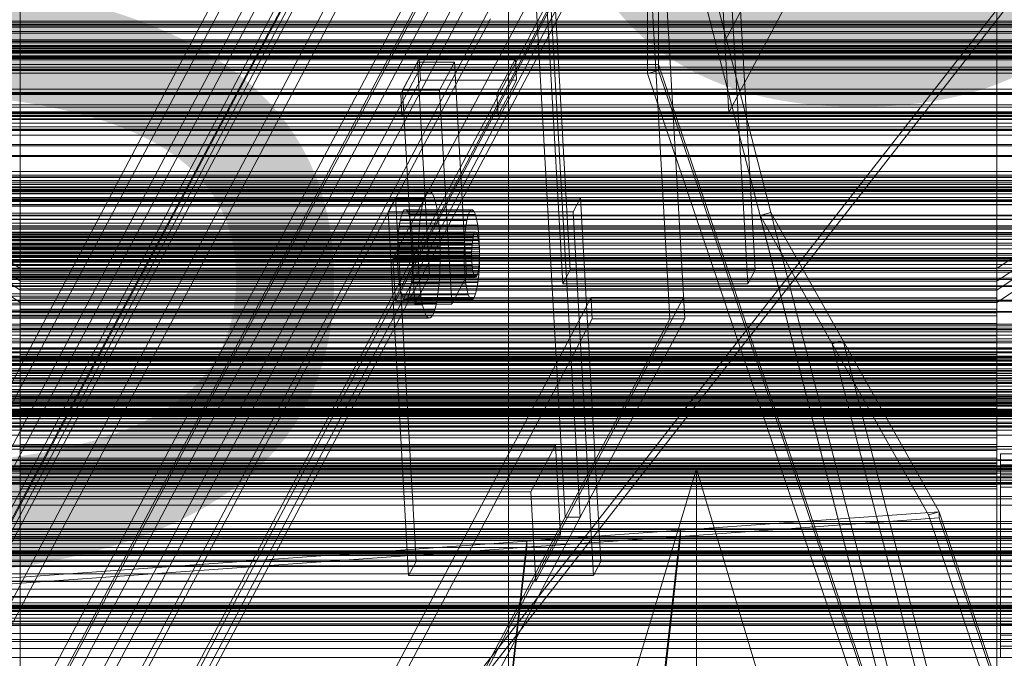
# Model space of a CAD drawing. Header units: millimetres. Extents: x -4395 to 65662, y -65530 to 6847.
# Tile 353 of 656: x -130 to 132, y -33750 to -33580. Entities that reach past the tile are written whole.
import ezdxf

# ---------------------------------------------------------------- set-up
doc = ezdxf.new("R2010")
doc.units = ezdxf.units.MM
for name, color, linetype, lineweight in [('COTAS_O', 1, 'Continuous', 0), ('COTAS_P', 1, 'Continuous', 0), ('frontal_briquetadora', 7, 'Continuous', 0), ('frontal_C01', 7, 'Continuous', 0), ('frontal_C01-mix', 7, 'Continuous', 0), ('frontal_C02', 7, 'Continuous', 0), ('frontal_C03', 7, 'Continuous', 0), ('frontal_C07', 7, 'Continuous', 0), ('frontal_fines-r33-C07-C02', 7, 'Continuous', 0), ('frontal_mezcladora', 7, 'Continuous', 0), ('frontal_secador', 7, 'Continuous', 0), ('frontal_tolva', 7, 'Continuous', 0)]:
    doc.layers.add(name, color=color, linetype=linetype, lineweight=lineweight)
doc.dimstyles.new('R19_100', dxfattribs={"dimtxt": 250, "dimasz": 150, "dimexe": 150, "dimexo": 80, "dimgap": 100, "dimtad": 1, "dimtih": 1, "dimtoh": 1, "dimdsep": 46, "dimcen": 0.09, "dimadec": 0, "dimazin": 0, "dimtfac": 1, "dimtdec": 4, "dimtofl": 0, "dimtmove": 0, "dimatfit": 3, "dimfxl": 1, "dimtolj": 1, "dimtzin": 0, "dimarcsym": 0})

# ---------------------------------------------------------------- blocks, each defined once
blk = doc.blocks.new('DIM_R33_43')
at = {"layer": 'COTAS_O'}
for p, q in [((-1725, -33700), (-1575, -33655)), ((1725, -33700), (1575, -33655)), ((-1725, -34400), (-1725, -33700)), ((-1725, -33700), (1725, -33700)), ((-1725, -33700), (-1575, -33745)), ((1725, -33700), (1575, -33745)), ((1725, -34400), (1725, -33700))]:
    blk.add_line(p, q, dxfattribs=at)
blk.add_text('3450 O', height=250, dxfattribs=at).set_placement((0, -33600))
blk = doc.blocks.new('DIM_R33_44')
at = {"layer": 'COTAS_P'}
for p, q in [((-150, -32200), (550, -32200)), ((550, -32200), (505, -32350)), ((550, -34800), (550, -32200)), ((550, -32200), (595, -32350)), ((550, -34800), (505, -34650)), ((550, -34800), (595, -34650)), ((-150, -34800), (550, -34800))]:
    blk.add_line(p, q, dxfattribs=at)
blk.add_text('2600 P', height=250, rotation=90, dxfattribs=at).set_placement((450, -33500))
blk = doc.blocks.new('DIM_R33_46')
at = {"layer": 'COTAS_O'}
for p, q in [((-650, -33700), (50, -33700)), ((50, -33700), (5, -33850)), ((50, -34900), (50, -33700)), ((50, -33700), (95, -33850)), ((50, -34900), (5, -34750)), ((50, -34900), (95, -34750)), ((-650, -34900), (50, -34900))]:
    blk.add_line(p, q, dxfattribs=at)
blk.add_text('1200 O', height=250, rotation=90, dxfattribs=at).set_placement((-50, -34300))

msp = doc.modelspace()

# ---------------------------------------------------------------- linework, layer by layer
at = {"layer": 'frontal_briquetadora'}
for p, q in [((-171, -33670), (211, -33670)), ((-170, -33670), (210, -33670)), ((-167, -33670), (207, -33670)), ((-171, -33678), (211, -33678))]:
    msp.add_line(p, q, dxfattribs=at)
at = {"layer": 'frontal_C01'}
for p, q in [((-130, -33646.598), (-130, -33478.228)), ((0, -33646.598), (0, -33478.228)), ((130, -33646.598), (130, -33478.228)), ((-130, -33483.987), (-130, -33652.357)), ((0, -33483.987), (0, -33652.357)), ((130, -33483.987), (130, -33652.357)), ((-440, -33581.131), (440, -33581.131)), ((-440, -33581.569), (440, -33581.569)), ((425, -33582.293), (-425, -33582.293)), ((-311.15, -33580.732), (311.15, -33580.732)), ((-311.15, -33581.968), (311.15, -33581.968)), ((-130, -33646.598), (-228.298, -33580.534)), ((228.298, -33580.534), (130, -33646.598)), ((-440, -33583.467), (440, -33583.467)), ((-440, -33583.89), (440, -33583.89)), ((-440, -33585.659), (440, -33585.659)), ((-440, -33586.038), (440, -33586.038)), ((-440, -33587.557), (440, -33587.557)), ((-440, -33587.867), (440, -33587.867)), ((-311.15, -33587.325), (311.15, -33587.325)), ((-228.298, -33586.293), (-130, -33652.357)), ((130, -33652.357), (228.298, -33586.293)), ((450, -33588.8), (-450, -33588.8)), ((-440, -33589.032), (440, -33589.032)), ((-440, -33589.251), (440, -33589.251)), ((-440, -33589.984), (440, -33589.984)), ((-440, -33590.097), (440, -33590.097)), ((-440, -33590.347), (440, -33590.347)), ((-311.15, -33588.519), (311.15, -33588.519)), ((-311.15, -33593.511), (311.15, -33593.511)), ((-425, -33593.805), (425, -33593.805)), ((-311.15, -33594.582), (311.15, -33594.582)), ((-311.15, -33598.868), (311.15, -33598.868)), ((-311.15, -33599.742), (311.15, -33599.742)), ((-311.15, -33603.031), (311.15, -33603.031)), ((-311.15, -33603.65), (311.15, -33603.65)), ((-311.15, -33605.717), (311.15, -33605.717)), ((-311.15, -33606.037), (311.15, -33606.037)), ((-311.15, -33606.742), (311.15, -33606.742)), ((450, -33611.087), (-450, -33611.087)), ((-450, -33622.377), (450, -33622.377)), ((-130, -33921.603), (-130, -33646.598)), ((0, -33646.598), (-130, -33646.598)), ((0, -33921.603), (0, -33646.598)), ((130, -33646.598), (0, -33646.598)), ((130, -33921.603), (130, -33646.598)), ((-130, -33652.357), (-130, -33651.332)), ((-130, -33651.332), (-130, -33652.037)), ((-130, -33651.332), (130, -33651.332)), ((-130, -33652.037), (-130, -33654.424)), ((-130, -33652.037), (130, -33652.037)), ((-130, -33652.357), (-130, -33927.361)), ((-130, -33652.357), (0, -33652.357)), ((-130, -33655.043), (-130, -33652.357)), ((-130, -33652.357), (130, -33652.357)), ((0, -33652.357), (0, -33927.361)), ((0, -33652.357), (130, -33652.357)), ((130, -33652.037), (130, -33651.332)), ((130, -33651.332), (130, -33652.357)), ((130, -33654.424), (130, -33652.037)), ((130, -33652.357), (130, -33927.361)), ((130, -33652.357), (130, -33655.043)), ((-130, -33654.424), (-130, -33658.332)), ((-130, -33654.424), (130, -33654.424)), ((-130, -33659.206), (-130, -33655.043)), ((-130, -33655.043), (130, -33655.043)), ((130, -33658.332), (130, -33654.424)), ((130, -33655.043), (130, -33659.206)), ((-130, -33658.332), (-130, -33663.492)), ((-130, -33658.332), (130, -33658.332)), ((130, -33663.492), (130, -33658.332)), ((-130, -33664.563), (-130, -33659.206)), ((-130, -33659.206), (130, -33659.206)), ((130, -33659.206), (130, -33664.563)), ((-130, -33663.492), (-130, -33669.555)), ((-130, -33663.492), (130, -33663.492)), ((130, -33669.555), (130, -33663.492)), ((-130, -33670.749), (-130, -33664.563)), ((-130, -33664.563), (130, -33664.563)), ((130, -33664.563), (130, -33670.749)), ((-148, -33667.727), (148, -33667.727)), ((-148, -33667.977), (148, -33667.977)), ((-148, -33668.09), (148, -33668.09)), ((-148, -33668.823), (148, -33668.823)), ((-148, -33669.042), (148, -33669.042)), ((-130, -33669.555), (-130, -33676.106)), ((130, -33669.555), (-130, -33669.555)), ((130, -33676.106), (130, -33669.555)), ((-148, -33670.207), (148, -33670.207)), ((-148, -33670.517), (148, -33670.517)), ((-148, -33672.036), (148, -33672.036)), ((-130, -33677.342), (-130, -33670.749)), ((-130, -33670.749), (130, -33670.749)), ((130, -33670.749), (130, -33677.342)), ((-148, -33672.415), (148, -33672.415)), ((148, -33674.184), (-148, -33674.184)), ((-148, -33674.607), (148, -33674.607)), ((-148, -33676.505), (148, -33676.505)), ((-148, -33676.943), (148, -33676.943)), ((-130, -33676.106), (-130, -33682.699)), ((-130, -33676.106), (130, -33676.106)), ((-130, -33683.893), (-130, -33677.342)), ((-130, -33677.342), (130, -33677.342)), ((130, -33682.699), (130, -33676.106)), ((130, -33677.342), (130, -33683.893)), ((-148, -33678.841), (148, -33678.841)), ((-148, -33679.264), (148, -33679.264)), ((-148, -33681.033), (148, -33681.033)), ((-148, -33681.412), (148, -33681.412)), ((-130, -33682.699), (-130, -33688.885)), ((-130, -33682.699), (130, -33682.699)), ((130, -33688.885), (130, -33682.699)), ((-148, -33682.931), (148, -33682.931)), ((-148, -33683.241), (148, -33683.241)), ((-148, -33684.406), (148, -33684.406)), ((-148, -33684.626), (148, -33684.626)), ((-130, -33689.956), (-130, -33683.893)), ((-130, -33683.893), (130, -33683.893)), ((130, -33683.893), (130, -33689.956)), ((-148, -33685.358), (148, -33685.358)), ((-148, -33685.472), (148, -33685.472)), ((-148, -33685.721), (148, -33685.721)), ((-130, -33688.885), (-130, -33694.242)), ((-130, -33688.885), (130, -33688.885)), ((-130, -33695.116), (-130, -33689.956)), ((-130, -33689.956), (130, -33689.956)), ((130, -33694.242), (130, -33688.885)), ((130, -33689.956), (130, -33695.116)), ((-130, -33694.242), (-130, -33698.405)), ((-130, -33694.242), (130, -33694.242)), ((-130, -33699.024), (-130, -33695.116)), ((-130, -33695.116), (130, -33695.116)), ((130, -33698.405), (130, -33694.242)), ((130, -33695.116), (130, -33699.024)), ((-130, -33698.405), (-130, -33701.091)), ((-130, -33698.405), (130, -33698.405)), ((130, -33701.091), (130, -33698.405)), ((131, -33701.611), (131, -33695.966)), ((131, -33695.966), (149, -33695.966)), ((131, -33741.631), (131, -33695.966)), ((-130, -33701.411), (-130, -33699.024)), ((-130, -33699.024), (130, -33699.024)), ((130, -33699.024), (130, -33701.411)), ((-130, -33701.091), (-130, -33702.117)), ((-130, -33701.091), (130, -33701.091)), ((-130, -33702.117), (-130, -33701.411)), ((-130, -33701.411), (130, -33701.411)), ((-130, -33702.117), (130, -33702.117)), ((130, -33702.117), (130, -33701.091)), ((130, -33701.411), (130, -33702.117)), ((149, -33701.611), (131, -33701.611)), ((131, -33747.276), (131, -33701.611)), ((-1100, -33736.606), (1100, -33736.606)), ((-425, -33736.325), (425, -33736.325)), ((1100, -33740.606), (-1100, -33740.606)), ((149, -33741.631), (131, -33741.631)), ((131, -33741.631), (131, -33747.276)), ((425, -33747.837), (-425, -33747.837)), ((131, -33747.276), (149, -33747.276))]:
    msp.add_line(p, q, dxfattribs=at)
at = {"layer": 'frontal_C01-mix'}
msp.add_line((150, -33700), (-150, -33700), dxfattribs=at)
at = {"layer": 'frontal_C02'}
for p, q in [((-130, -33649.948), (-130, -33359.453)), ((0, -33649.948), (0, -33359.453)), ((130, -33649.948), (130, -33359.453)), ((-130, -33365.184), (-130, -33655.678)), ((0, -33365.184), (0, -33655.678)), ((130, -33365.184), (130, -33655.678)), ((-130, -33649.948), (-228.298, -33584.212)), ((228.298, -33584.212), (130, -33649.948)), ((-228.298, -33589.943), (-130, -33655.678)), ((130, -33655.678), (228.298, -33589.943)), ((-130, -33940.443), (-130, -33649.948)), ((0, -33649.948), (-130, -33649.948)), ((0, -33940.443), (0, -33649.948)), ((130, -33649.948), (0, -33649.948)), ((130, -33940.443), (130, -33649.948)), ((-130, -33655.678), (-130, -33654.545)), ((-130, -33654.545), (-130, -33655.141)), ((-130, -33654.545), (130, -33654.545)), ((-130, -33655.141), (-130, -33657.427)), ((-130, -33655.141), (130, -33655.141)), ((-130, -33655.678), (-130, -33946.173)), ((-130, -33655.678), (0, -33655.678)), ((-130, -33658.464), (-130, -33655.678)), ((-130, -33655.678), (130, -33655.678)), ((0, -33655.678), (0, -33946.173)), ((0, -33655.678), (130, -33655.678)), ((130, -33655.141), (130, -33654.545)), ((130, -33654.545), (130, -33655.678)), ((130, -33657.427), (130, -33655.141)), ((130, -33655.678), (130, -33946.173)), ((130, -33655.678), (130, -33658.464)), ((-130, -33657.427), (-130, -33661.245)), ((-130, -33657.427), (130, -33657.427)), ((-130, -33662.712), (-130, -33658.464)), ((-130, -33658.464), (130, -33658.464)), ((130, -33661.245), (130, -33657.427)), ((130, -33658.464), (130, -33662.712)), ((-130, -33661.245), (-130, -33666.336)), ((-130, -33661.245), (130, -33661.245)), ((130, -33666.336), (130, -33661.245)), ((-130, -33668.133), (-130, -33662.712)), ((-130, -33662.712), (130, -33662.712)), ((130, -33662.712), (130, -33668.133)), ((-130, -33666.336), (-130, -33672.353)), ((-130, -33666.336), (130, -33666.336)), ((130, -33672.353), (130, -33666.336)), ((-130, -33674.357), (-130, -33668.133)), ((-130, -33668.133), (130, -33668.133)), ((130, -33668.133), (130, -33674.357)), ((-148, -33670.931), (148, -33670.931)), ((-148, -33671.143), (148, -33671.143)), ((-148, -33671.333), (148, -33671.333)), ((-148, -33671.952), (148, -33671.952)), ((-148, -33672.32), (148, -33672.32)), ((-148, -33673.305), (148, -33673.305)), ((-148, -33673.825), (148, -33673.825)), ((-130, -33672.353), (-130, -33678.887)), ((130, -33672.353), (-130, -33672.353)), ((-130, -33680.961), (-130, -33674.357)), ((-130, -33674.357), (130, -33674.357)), ((130, -33678.887), (130, -33672.353)), ((130, -33674.357), (130, -33680.961)), ((-148, -33675.109), (148, -33675.109)), ((-148, -33675.746), (148, -33675.746)), ((148, -33677.241), (-148, -33677.241)), ((-148, -33677.952), (148, -33677.952)), ((-148, -33679.556), (148, -33679.556)), ((-130, -33678.887), (-130, -33685.49)), ((-130, -33678.887), (130, -33678.887)), ((130, -33685.49), (130, -33678.887)), ((-148, -33680.292), (148, -33680.292)), ((-148, -33681.896), (148, -33681.896)), ((-148, -33682.606), (148, -33682.606)), ((-130, -33687.494), (-130, -33680.961)), ((-130, -33680.961), (130, -33680.961)), ((130, -33680.961), (130, -33687.494)), ((-148, -33684.102), (148, -33684.102)), ((-148, -33684.739), (148, -33684.739)), ((-148, -33686.023), (148, -33686.023)), ((-148, -33686.543), (148, -33686.543)), ((-148, -33687.528), (148, -33687.528)), ((-148, -33687.895), (148, -33687.895)), ((-130, -33685.49), (-130, -33691.715)), ((-130, -33685.49), (130, -33685.49)), ((-130, -33693.512), (-130, -33687.494)), ((-130, -33687.494), (130, -33687.494)), ((130, -33691.715), (130, -33685.49)), ((130, -33687.494), (130, -33693.512)), ((-148, -33688.515), (148, -33688.515)), ((-148, -33688.705), (148, -33688.705)), ((-148, -33688.916), (148, -33688.916)), ((-130, -33691.715), (-130, -33697.136)), ((-130, -33691.715), (130, -33691.715)), ((130, -33697.136), (130, -33691.715)), ((-130, -33698.603), (-130, -33693.512)), ((-130, -33693.512), (130, -33693.512)), ((130, -33693.512), (130, -33698.603)), ((-130, -33697.136), (-130, -33701.384)), ((-130, -33697.136), (130, -33697.136)), ((130, -33701.384), (130, -33697.136)), ((-130, -33702.421), (-130, -33698.603)), ((-130, -33698.603), (130, -33698.603)), ((130, -33698.603), (130, -33702.421)), ((131, -33704.859), (131, -33698.898)), ((131, -33698.898), (149, -33698.898)), ((131, -33744.335), (131, -33698.898)), ((-130, -33701.384), (-130, -33704.17)), ((-130, -33701.384), (130, -33701.384)), ((-130, -33704.706), (-130, -33702.421)), ((-130, -33702.421), (130, -33702.421)), ((130, -33704.17), (130, -33701.384)), ((130, -33702.421), (130, -33704.706)), ((-130, -33704.17), (-130, -33705.303)), ((-130, -33704.17), (130, -33704.17)), ((-130, -33705.303), (-130, -33704.706)), ((-130, -33704.706), (130, -33704.706)), ((-130, -33705.303), (130, -33705.303)), ((130, -33705.303), (130, -33704.17)), ((130, -33704.706), (130, -33705.303)), ((149, -33704.859), (131, -33704.859)), ((131, -33750.296), (131, -33704.859)), ((-425, -33738.79), (425, -33738.79)), ((149, -33744.335), (131, -33744.335)), ((131, -33744.335), (131, -33750.296)), ((425, -33750.245), (-425, -33750.245)), ((131, -33750.296), (149, -33750.296))]:
    msp.add_line(p, q, dxfattribs=at)
at = {"layer": 'frontal_C03'}
for p, q in [((1270, -33586.124), (-1230, -33586.124)), ((1270, -33586.51), (-1230, -33586.51)), ((1270, -33587.176), (-1230, -33587.176)), ((-1230, -33588.108), (1270, -33588.108)), ((1270, -33589.05), (-1230, -33589.05)), ((1270, -33589.982), (-1230, -33589.982)), ((1270, -33590.648), (-1230, -33590.648)), ((1270, -33591.034), (-1230, -33591.034)), ((1270, -33600.124), (-1230, -33600.124)), ((1270, -33600.209), (-1230, -33600.209)), ((1270, -33604.824), (-1230, -33604.824)), ((1270, -33604.965), (-1230, -33604.965)), ((1270, -33605.066), (-1230, -33605.066)), ((1270, -33605.351), (-1230, -33605.351)), ((1270, -33606.008), (-1230, -33606.008)), ((1270, -33606.017), (-1230, -33606.017)), ((1270, -33606.074), (-1230, -33606.074)), ((-1230, -33606.949), (1270, -33606.949)), ((1270, -33607.891), (-1230, -33607.891)), ((1270, -33608.823), (-1230, -33608.823)), ((1270, -33609.489), (-1230, -33609.489)), ((1270, -33609.679), (-1230, -33609.679)), ((1270, -33609.869), (-1230, -33609.869)), ((1270, -33609.875), (-1230, -33609.875)), ((1270, -33613.592), (-1230, -33613.592)), ((1270, -33613.954), (-1230, -33613.954)), ((1270, -33616.53), (-1230, -33616.53)), ((1270, -33616.813), (-1230, -33616.813)), ((1516, -33620.739), (-1476, -33620.739)), ((1516, -33620.766), (-1476, -33620.766)), ((1516, -33621.73), (-1476, -33621.73)), ((1516, -33621.757), (-1476, -33621.757)), ((1516, -33622.208), (-1476, -33622.208)), ((1516, -33622.284), (-1476, -33622.284)), ((1516, -33623.199), (-1476, -33623.199)), ((1516, -33623.274), (-1476, -33623.274)), ((1516, -33624.948), (-1476, -33624.948)), ((1270, -33623.806), (-1230, -33623.806)), ((1270, -33624.192), (-1230, -33624.192)), ((1270, -33624.858), (-1230, -33624.858)), ((1516, -33625.061), (-1476, -33625.061)), ((1516, -33625.939), (-1476, -33625.939)), ((1516, -33626.052), (-1476, -33626.052)), ((1270, -33625.095), (-1230, -33625.095)), ((-1230, -33625.522), (1270, -33625.522)), ((-1230, -33625.79), (1270, -33625.79)), ((-1230, -33625.85), (1270, -33625.85)), ((1270, -33626.732), (-1230, -33626.732)), ((1516, -33628.543), (-1476, -33628.543)), ((-1476, -33628.676), (1516, -33628.676)), ((1516, -33629.533), (-1476, -33629.533)), ((-1476, -33629.667), (1516, -33629.667)), ((1270, -33627.664), (-1230, -33627.664)), ((1270, -33628.33), (-1230, -33628.33)), ((1270, -33628.716), (-1230, -33628.716)), ((1516, -33632.444), (-1476, -33632.444)), ((1516, -33632.578), (-1476, -33632.578)), ((1516, -33633.435), (-1476, -33633.435)), ((1516, -33633.569), (-1476, -33633.569)), ((1270, -33635.27), (-1230, -33635.27)), ((1516, -33636.059), (-1476, -33636.059)), ((1516, -33636.172), (-1476, -33636.172)), ((1516, -33637.05), (-1476, -33637.05)), ((1516, -33637.163), (-1476, -33637.163)), ((1270, -33635.604), (-1230, -33635.604)), ((1270, -33637.58), (-1230, -33637.58)), ((1270, -33638.007), (-1230, -33638.007)), ((1516, -33638.837), (-1476, -33638.837)), ((1516, -33638.913), (-1476, -33638.913)), ((1516, -33639.828), (-1476, -33639.828)), ((1516, -33639.903), (-1476, -33639.903)), ((1516, -33640.355), (-1476, -33640.355)), ((1516, -33640.381), (-1476, -33640.381)), ((1516, -33641.345), (-1476, -33641.345)), ((1516, -33641.372), (-1476, -33641.372)), ((1270, -33642.647), (-1230, -33642.647)), ((1270, -33643.033), (-1230, -33643.033)), ((1270, -33643.699), (-1230, -33643.699)), ((1270, -33644.308), (-1230, -33644.308)), ((1270, -33644.591), (-1230, -33644.591)), ((-1230, -33644.631), (1270, -33644.631)), ((1270, -33645.573), (-1230, -33645.573)), ((1270, -33646.505), (-1230, -33646.505)), ((1270, -33647.171), (-1230, -33647.171)), ((1270, -33647.557), (-1230, -33647.557)), ((1270, -33649.148), (-1230, -33649.148)), ((1270, -33649.51), (-1230, -33649.51)), ((1270, -33651.252), (-1230, -33651.252)), ((1270, -33651.441), (-1230, -33651.441)), ((1270, -33655.046), (-1230, -33655.046)), ((1270, -33655.113), (-1230, -33655.113)), ((1270, -33658.036), (-1230, -33658.036)), ((1270, -33658.278), (-1230, -33658.278)), ((1270, -33661.488), (-1230, -33661.488)), ((1270, -33661.874), (-1230, -33661.874)), ((1270, -33662.54), (-1230, -33662.54)), ((1270, -33662.893), (-1230, -33662.893)), ((1270, -33662.978), (-1230, -33662.978)), ((-1230, -33663.472), (1270, -33663.472)), ((1270, -33664.414), (-1230, -33664.414)), ((1270, -33665.346), (-1230, -33665.346)), ((1270, -33666.012), (-1230, -33666.012)), ((1270, -33666.398), (-1230, -33666.398)), ((1270, -33680.329), (-1230, -33680.329)), ((1270, -33680.715), (-1230, -33680.715)), ((1270, -33681.381), (-1230, -33681.381)), ((-1230, -33682.313), (1270, -33682.313)), ((1270, -33683.255), (-1230, -33683.255)), ((1270, -33684.187), (-1230, -33684.187)), ((1270, -33684.853), (-1230, -33684.853)), ((1270, -33685.239), (-1230, -33685.239)), ((1270, -33699.17), (-1230, -33699.17)), ((1270, -33699.556), (-1230, -33699.556)), ((1270, -33700.222), (-1230, -33700.222)), ((-1230, -33701.154), (1270, -33701.154)), ((1270, -33702.096), (-1230, -33702.096)), ((1270, -33703.028), (-1230, -33703.028)), ((1270, -33703.694), (-1230, -33703.694)), ((1270, -33704.08), (-1230, -33704.08)), ((1270, -33718.011), (-1230, -33718.011)), ((1270, -33718.397), (-1230, -33718.397)), ((1270, -33719.063), (-1230, -33719.063)), ((-1230, -33719.995), (1270, -33719.995)), ((1270, -33720.937), (-1230, -33720.937)), ((1270, -33721.869), (-1230, -33721.869)), ((1270, -33722.535), (-1230, -33722.535)), ((1270, -33722.921), (-1230, -33722.921)), ((1270, -33736.852), (-1230, -33736.852)), ((1270, -33737.238), (-1230, -33737.238)), ((1270, -33737.904), (-1230, -33737.904)), ((-1230, -33738.836), (1270, -33738.836)), ((1270, -33739.778), (-1230, -33739.778)), ((1270, -33740.71), (-1230, -33740.71)), ((1270, -33741.376), (-1230, -33741.376)), ((1270, -33741.762), (-1230, -33741.762))]:
    msp.add_line(p, q, dxfattribs=at)
at = {"layer": 'frontal_C07'}
for p, q in [((-20.232, -33464.746), (-1150.538, -35606.704)), ((-1147.583, -35606.704), (-17.277, -33464.746)), ((-1160.475, -35658.628), (-10.475, -33479.35)), ((-10.314, -33482.201), (-1160.314, -35661.48)), ((57.617, -33586.053), (51.71, -33481.508)), ((-1148.658, -35639.968), (-18.353, -33498.011)), ((-15.398, -33498.011), (-1145.703, -35639.968)), ((-1148.826, -35639.709), (-21.803, -33503.972)), ((-21.641, -33506.823), (-1148.665, -35642.56)), ((-38.385, -33516.153), (-1155.561, -35633.23)), ((-1113.207, -35633.23), (3.969, -33516.153)), ((-16.715, -33516.153), (-149.179, -33767.177)), ((3.969, -33516.153), (-128.495, -33767.177)), ((-124.555, -33767.177), (7.909, -33516.153)), ((15.086, -33712.888), (3.969, -33516.153)), ((19.026, -33712.888), (7.909, -33516.153)), ((14.461, -33521.257), (-1158.516, -35744.076)), ((-1155.239, -35638.932), (-38.062, -33521.856)), ((-1133.891, -35744.076), (39.085, -33521.257)), ((4.292, -33521.856), (-1112.885, -35638.932)), ((-148.857, -33772.879), (-16.393, -33521.856)), ((8.231, -33521.856), (-124.233, -33772.879)), ((-1158.193, -35749.779), (14.783, -33526.959)), ((39.408, -33526.959), (-1133.569, -35749.779)), ((31.593, -33525.754), (-30.772, -33643.937)), ((35.629, -33529.81), (-1137.348, -35752.63)), ((-1133.408, -35752.63), (39.569, -33529.81)), ((42.987, -33660.016), (35.629, -33529.81)), ((46.927, -33660.016), (39.569, -33529.81)), ((-30.127, -33655.342), (32.238, -33537.158)), ((78.953, -33545.622), (57.617, -33586.053)), ((16.39, -33646.954), (10.912, -33550.012)), ((65.639, -33646.954), (60.161, -33550.012)), ((14.421, -33650.686), (8.943, -33553.744)), ((58.192, -33553.744), (63.67, -33650.686)), ((58.692, -33605.061), (80.027, -33564.63)), ((-1154.944, -35756.52), (-4.944, -33577.242)), ((-4.783, -33580.093), (-1154.783, -35759.372)), ((57.617, -33586.053), (175.815, -33586.053)), ((58.692, -33605.061), (57.617, -33586.053)), ((-23.786, -33590.716), (-28.71, -33600.046)), ((1.823, -33590.716), (-23.786, -33590.716)), ((-23.464, -33596.418), (-23.786, -33590.716)), ((-3.1, -33600.046), (1.823, -33590.716)), ((2.146, -33596.418), (1.823, -33590.716)), ((-24.278, -33591.649), (-28.217, -33599.113)), ((-14.429, -33591.649), (-24.278, -33591.649)), ((-21.056, -33648.673), (-24.278, -33591.649)), ((-18.367, -33599.113), (-14.429, -33591.649)), ((-11.206, -33648.673), (-14.429, -33591.649)), ((-28.387, -33605.749), (-23.464, -33596.418)), ((-23.464, -33596.418), (2.146, -33596.418)), ((2.146, -33596.418), (-2.778, -33605.749)), ((-28.71, -33600.046), (-3.1, -33600.046)), ((-28.387, -33605.749), (-28.71, -33600.046)), ((-28.217, -33599.113), (-18.367, -33599.113)), ((-24.995, -33656.138), (-28.217, -33599.113)), ((-18.367, -33599.113), (-15.145, -33656.138)), ((-3.1, -33600.046), (-2.778, -33605.749)), ((-2.778, -33605.749), (-28.387, -33605.749)), ((176.889, -33605.061), (58.692, -33605.061)), ((-22.013, -33626.745), (-381.53, -33626.745)), ((-21.451, -33626.024), (-380.968, -33626.024)), ((-20.876, -33625.951), (-380.393, -33625.951)), ((-20.309, -33626.53), (-379.826, -33626.53)), ((-22.54, -33628.086), (-22.013, -33626.745)), ((-22.013, -33626.745), (-21.451, -33626.024)), ((-21.451, -33626.024), (-20.876, -33625.951)), ((-20.876, -33625.951), (-20.309, -33626.53)), ((-20.309, -33626.53), (-19.773, -33627.738)), ((-23.011, -33629.998), (-382.528, -33629.998)), ((-22.54, -33628.086), (-382.057, -33628.086)), ((-19.773, -33627.738), (-379.29, -33627.738)), ((-19.287, -33629.529), (-378.804, -33629.529)), ((-30.117, -33627.764), (-32.087, -33631.497)), ((19.132, -33627.764), (-30.117, -33627.764)), ((-24.639, -33724.706), (-30.117, -33627.764)), ((-23.409, -33632.405), (-23.011, -33629.998)), ((-23.011, -33629.998), (-22.54, -33628.086)), ((-19.773, -33627.738), (-19.287, -33629.529)), ((-19.287, -33629.529), (-18.872, -33631.834)), ((17.162, -33631.497), (19.132, -33627.764)), ((24.61, -33724.706), (19.132, -33627.764)), ((-23.409, -33632.405), (-382.926, -33632.405)), ((-18.872, -33631.834), (-378.389, -33631.834)), ((-32.087, -33631.497), (17.162, -33631.497)), ((-26.609, -33728.438), (-32.087, -33631.497)), ((-28.519, -33632.444), (-28.851, -33633.793)), ((-28.147, -33631.497), (-28.519, -33632.444)), ((-10.789, -33632.444), (-28.519, -33632.444)), ((-27.75, -33630.988), (-28.147, -33631.497)), ((-10.417, -33631.497), (-28.147, -33631.497)), ((-27.344, -33630.936), (-27.75, -33630.988)), ((-10.021, -33630.988), (-27.75, -33630.988)), ((-26.944, -33631.345), (-27.344, -33630.936)), ((-9.614, -33630.936), (-27.344, -33630.936)), ((-26.565, -33632.198), (-26.944, -33631.345)), ((-9.214, -33631.345), (-26.944, -33631.345)), ((-26.223, -33633.462), (-26.565, -33632.198)), ((-8.836, -33632.198), (-26.565, -33632.198)), ((-23.718, -33635.215), (-23.409, -33632.405)), ((-18.872, -33631.834), (-18.542, -33634.564)), ((-11.122, -33633.793), (-10.789, -33632.444)), ((-10.789, -33632.444), (-10.417, -33631.497)), ((-10.417, -33631.497), (-10.021, -33630.988)), ((-10.021, -33630.988), (-9.614, -33630.936)), ((-9.614, -33630.936), (-9.214, -33631.345)), ((-9.214, -33631.345), (-8.836, -33632.198)), ((-8.836, -33632.198), (-8.493, -33633.462)), ((17.162, -33631.497), (22.64, -33728.438)), ((-23.718, -33635.215), (-383.235, -33635.215)), ((-18.542, -33634.564), (-378.059, -33634.564)), ((-29.132, -33635.492), (-29.351, -33637.476)), ((-28.851, -33633.793), (-29.132, -33635.492)), ((-11.403, -33635.492), (-29.132, -33635.492)), ((-11.122, -33633.793), (-28.851, -33633.793)), ((-25.929, -33635.089), (-26.223, -33633.462)), ((-8.493, -33633.462), (-26.223, -33633.462)), ((-25.696, -33637.016), (-25.929, -33635.089)), ((-8.2, -33635.089), (-25.929, -33635.089)), ((-23.927, -33638.321), (-23.718, -33635.215)), ((-18.542, -33634.564), (-18.31, -33637.614)), ((-11.621, -33637.476), (-11.403, -33635.492)), ((-11.403, -33635.492), (-11.122, -33633.793)), ((-8.493, -33633.462), (-8.2, -33635.089)), ((-8.2, -33635.089), (-7.967, -33637.016)), ((-9.296, -33637.673), (-393.437, -33637.673)), ((-9.11, -33637.199), (-393.251, -33637.199)), ((-8.912, -33636.945), (-393.053, -33636.945)), ((-8.709, -33636.919), (-392.85, -33636.919)), ((-8.509, -33637.123), (-392.65, -33637.123)), ((-8.319, -33637.55), (-392.461, -33637.55)), ((-377.827, -33637.614), (-18.31, -33637.614)), ((-29.351, -33637.476), (-29.498, -33639.668)), ((-11.621, -33637.476), (-29.351, -33637.476)), ((-25.533, -33639.169), (-25.696, -33637.016)), ((-7.967, -33637.016), (-25.696, -33637.016)), ((-18.31, -33637.614), (-18.185, -33640.868)), ((-11.768, -33639.668), (-11.621, -33637.476)), ((-9.462, -33638.347), (-9.296, -33637.673)), ((-9.296, -33637.673), (-9.11, -33637.199)), ((-9.11, -33637.199), (-8.912, -33636.945)), ((-8.912, -33636.945), (-8.709, -33636.919)), ((-8.709, -33636.919), (-8.509, -33637.123)), ((-8.509, -33637.123), (-8.319, -33637.55)), ((-8.319, -33637.55), (-8.148, -33638.182)), ((-7.967, -33637.016), (-7.803, -33639.169)), ((-9.712, -33640.189), (-393.853, -33640.189)), ((-9.603, -33639.197), (-393.744, -33639.197)), ((-9.462, -33638.347), (-393.604, -33638.347)), ((-8.148, -33638.182), (-392.289, -33638.182)), ((-8.001, -33638.995), (-392.143, -33638.995)), ((-7.885, -33639.959), (-392.026, -33639.959)), ((-23.927, -33638.321), (-383.444, -33638.321)), ((-29.498, -33639.668), (-29.568, -33641.985)), ((-11.768, -33639.668), (-29.498, -33639.668)), ((-25.445, -33641.466), (-25.533, -33639.169)), ((-25.533, -33639.169), (-7.803, -33639.169)), ((-24.027, -33641.603), (-23.927, -33638.321)), ((-11.839, -33641.985), (-11.768, -33639.668)), ((-9.786, -33641.285), (-9.712, -33640.189)), ((-9.712, -33640.189), (-9.603, -33639.197)), ((-9.603, -33639.197), (-9.462, -33638.347)), ((-8.148, -33638.182), (-8.001, -33638.995)), ((-8.001, -33638.995), (-7.885, -33639.959)), ((-7.885, -33639.959), (-7.803, -33641.035)), ((-7.803, -33639.169), (-7.715, -33641.466)), ((-9.821, -33642.443), (-393.962, -33642.443)), ((-9.786, -33641.285), (-393.927, -33641.285)), ((-391.944, -33641.035), (-7.803, -33641.035)), ((-7.759, -33642.184), (-391.9, -33642.184)), ((-7.755, -33643.36), (-391.896, -33643.36)), ((-24.027, -33641.603), (-383.544, -33641.603)), ((-18.185, -33640.868), (-377.702, -33640.868)), ((-29.568, -33641.985), (-29.56, -33644.337)), ((-11.839, -33641.985), (-29.568, -33641.985)), ((-25.436, -33643.818), (-25.445, -33641.466)), ((-7.715, -33641.466), (-25.445, -33641.466)), ((-24.015, -33644.935), (-24.027, -33641.603)), ((-18.185, -33640.868), (-18.173, -33644.2)), ((-11.83, -33644.337), (-11.839, -33641.985)), ((-9.821, -33642.443), (-9.786, -33641.285)), ((-9.816, -33643.619), (-9.821, -33642.443)), ((-7.803, -33641.035), (-7.759, -33642.184)), ((-7.755, -33643.36), (-7.79, -33644.518)), ((-7.759, -33642.184), (-7.755, -33643.36)), ((-7.715, -33641.466), (-7.707, -33643.818)), ((-9.816, -33643.619), (-393.958, -33643.619)), ((-9.772, -33644.768), (-393.914, -33644.768)), ((-9.691, -33645.844), (-393.832, -33645.844)), ((-7.864, -33645.614), (-392.005, -33645.614)), ((-7.79, -33644.518), (-391.931, -33644.518)), ((-24.015, -33644.935), (-383.531, -33644.935)), ((-18.173, -33644.2), (-377.69, -33644.2)), ((-30.772, -33643.937), (294.271, -33643.937)), ((-30.127, -33655.342), (-30.772, -33643.937)), ((-29.56, -33644.337), (-29.472, -33646.634)), ((-11.83, -33644.337), (-29.56, -33644.337)), ((-25.507, -33646.135), (-25.436, -33643.818)), ((-7.707, -33643.818), (-25.436, -33643.818)), ((-23.89, -33648.189), (-24.015, -33644.935)), ((-18.173, -33644.2), (-18.273, -33647.482)), ((-11.742, -33646.634), (-11.83, -33644.337)), ((-9.772, -33644.768), (-9.816, -33643.619)), ((-9.691, -33645.844), (-9.772, -33644.768)), ((-9.574, -33646.808), (-9.691, -33645.844)), ((-7.864, -33645.614), (-7.973, -33646.606)), ((-7.79, -33644.518), (-7.864, -33645.614)), ((-7.707, -33643.818), (-7.777, -33646.135)), ((-9.574, -33646.808), (-393.715, -33646.808)), ((-9.428, -33647.621), (-393.569, -33647.621)), ((-9.256, -33648.253), (-393.397, -33648.253)), ((-8.466, -33648.604), (-392.607, -33648.604)), ((-8.28, -33648.13), (-392.421, -33648.13)), ((-8.113, -33647.456), (-392.254, -33647.456)), ((-7.973, -33646.606), (-392.114, -33646.606)), ((-23.89, -33648.189), (-383.407, -33648.189)), ((-18.273, -33647.482), (-377.79, -33647.482)), ((-29.472, -33646.634), (-29.308, -33648.787)), ((-11.742, -33646.634), (-29.472, -33646.634)), ((-25.872, -33650.311), (-25.654, -33648.327)), ((-25.654, -33648.327), (-25.507, -33646.135)), ((-7.924, -33648.327), (-25.654, -33648.327)), ((-7.777, -33646.135), (-25.507, -33646.135)), ((-23.658, -33651.239), (-23.89, -33648.189)), ((-18.273, -33647.482), (-18.482, -33650.588)), ((-11.579, -33648.787), (-11.742, -33646.634)), ((-9.428, -33647.621), (-9.574, -33646.808)), ((-9.256, -33648.253), (-9.428, -33647.621)), ((-9.067, -33648.68), (-9.256, -33648.253)), ((-8.466, -33648.604), (-8.664, -33648.858)), ((-8.28, -33648.13), (-8.466, -33648.604)), ((-8.113, -33647.456), (-8.28, -33648.13)), ((-7.924, -33648.327), (-8.143, -33650.311)), ((-7.973, -33646.606), (-8.113, -33647.456)), ((-7.777, -33646.135), (-7.924, -33648.327)), ((14.421, -33650.686), (16.39, -33646.954)), ((16.39, -33646.954), (65.639, -33646.954)), ((65.639, -33646.954), (63.67, -33650.686)), ((-9.067, -33648.68), (-393.208, -33648.68)), ((-8.867, -33648.884), (-393.008, -33648.884)), ((-8.664, -33648.858), (-392.805, -33648.858)), ((-23.658, -33651.239), (-383.175, -33651.239)), ((-18.482, -33650.588), (-377.998, -33650.588)), ((-29.308, -33648.787), (-29.075, -33650.714)), ((-11.579, -33648.787), (-29.308, -33648.787)), ((-29.075, -33650.714), (-28.782, -33652.341)), ((-11.346, -33650.714), (-29.075, -33650.714)), ((-26.153, -33652.01), (-25.872, -33650.311)), ((-8.143, -33650.311), (-25.872, -33650.311)), ((-24.995, -33656.138), (-21.056, -33648.673)), ((-23.328, -33653.969), (-23.658, -33651.239)), ((-21.056, -33648.673), (-11.206, -33648.673)), ((-18.482, -33650.588), (-18.791, -33653.398)), ((-11.206, -33648.673), (-15.145, -33656.138)), ((-11.346, -33650.714), (-11.579, -33648.787)), ((-11.052, -33652.341), (-11.346, -33650.714)), ((-8.867, -33648.884), (-9.067, -33648.68)), ((-8.664, -33648.858), (-8.867, -33648.884)), ((-8.143, -33650.311), (-8.424, -33652.01)), ((63.67, -33650.686), (14.421, -33650.686)), ((-18.791, -33653.398), (-378.308, -33653.398)), ((-28.782, -33652.341), (-28.439, -33653.605)), ((-11.052, -33652.341), (-28.782, -33652.341)), ((-28.439, -33653.605), (-28.061, -33654.458)), ((-10.71, -33653.605), (-28.439, -33653.605)), ((-26.858, -33654.306), (-26.486, -33653.359)), ((-26.486, -33653.359), (-26.153, -33652.01)), ((-8.756, -33653.359), (-26.486, -33653.359)), ((-8.424, -33652.01), (-26.153, -33652.01)), ((-18.791, -33653.398), (-19.189, -33655.805)), ((-10.71, -33653.605), (-11.052, -33652.341)), ((-10.331, -33654.458), (-10.71, -33653.605)), ((-8.756, -33653.359), (-9.128, -33654.306)), ((-8.424, -33652.01), (-8.756, -33653.359)), ((21.98, -33654.314), (-1150.997, -35877.133)), ((-1126.372, -35877.133), (46.604, -33654.314)), ((-23.328, -33653.969), (-382.845, -33653.969)), ((-22.913, -33656.274), (-382.429, -33656.274)), ((-19.189, -33655.805), (-378.706, -33655.805)), ((294.915, -33655.342), (-30.127, -33655.342)), ((-28.061, -33654.458), (-27.661, -33654.866)), ((-10.331, -33654.458), (-28.061, -33654.458)), ((-27.661, -33654.866), (-27.254, -33654.815)), ((-9.931, -33654.866), (-27.661, -33654.866)), ((-27.254, -33654.815), (-26.858, -33654.306)), ((-9.525, -33654.815), (-27.254, -33654.815)), ((-9.128, -33654.306), (-26.858, -33654.306)), ((-15.145, -33656.138), (-24.995, -33656.138)), ((-22.913, -33656.274), (-23.328, -33653.969)), ((-22.427, -33658.065), (-22.913, -33656.274)), ((-19.189, -33655.805), (-19.66, -33657.716)), ((-9.931, -33654.866), (-10.331, -33654.458)), ((-9.525, -33654.815), (-9.931, -33654.866)), ((-9.128, -33654.306), (-9.525, -33654.815)), ((46.604, -33654.314), (21.98, -33654.314)), ((22.302, -33660.016), (21.98, -33654.314)), ((46.927, -33660.016), (46.604, -33654.314)), ((-22.427, -33658.065), (-381.944, -33658.065)), ((-20.187, -33659.058), (-379.704, -33659.058)), ((-19.66, -33657.716), (-379.177, -33657.716)), ((-21.891, -33659.273), (-22.427, -33658.065)), ((-20.187, -33659.058), (-20.749, -33659.779)), ((-19.66, -33657.716), (-20.187, -33659.058)), ((-1150.675, -35882.836), (22.302, -33660.016)), ((-1129.99, -35882.836), (42.987, -33660.016)), ((46.927, -33660.016), (-1126.05, -35882.836)), ((-21.891, -33659.273), (-381.408, -33659.273)), ((-21.324, -33659.852), (-380.841, -33659.852)), ((-20.749, -33659.779), (-380.266, -33659.779)), ((-21.324, -33659.852), (-21.891, -33659.273)), ((-20.749, -33659.779), (-21.324, -33659.852)), ((22.302, -33660.016), (46.927, -33660.016)), ((42.987, -33660.016), (46.927, -33660.016)), ((12.492, -33693.706), (-401.199, -33693.706)), ((5.927, -33706.146), (12.492, -33693.706)), ((13.834, -33717.466), (12.492, -33693.706)), ((-407.764, -33706.146), (5.927, -33706.146)), ((5.927, -33706.146), (7.27, -33729.906)), ((-117.378, -33963.911), (15.086, -33712.888)), ((19.026, -33712.888), (-113.438, -33963.911)), ((15.086, -33712.888), (19.026, -33712.888)), ((-399.856, -33717.466), (13.834, -33717.466)), ((13.834, -33717.466), (7.27, -33729.906)), ((-26.609, -33728.438), (-24.639, -33724.706)), ((-24.639, -33724.706), (24.61, -33724.706)), ((24.61, -33724.706), (22.64, -33728.438)), ((22.64, -33728.438), (-26.609, -33728.438)), ((7.27, -33729.906), (-406.421, -33729.906))]:
    msp.add_line(p, q, dxfattribs=at)
at = {"layer": 'frontal_fines-r33-C07-C02'}
for p, q in [((37.02, -33515.822), (37.02, -33594.693)), ((121.311, -33844.255), (37.02, -33515.822)), ((39.897, -33593.882), (39.897, -33515.012)), ((39.897, -33515.012), (124.189, -33843.445)), ((39.897, -33592.264), (-310.103, -33592.264)), ((124.189, -33841.827), (39.897, -33592.264)), ((39.897, -33592.264), (39.897, -33593.882)), ((-310.103, -33593.882), (39.897, -33593.882)), ((39.897, -33593.882), (37.02, -33594.693)), ((37.02, -33594.693), (121.311, -33844.255)), ((124.189, -33843.445), (39.897, -33593.882)), ((66.963, -33632.492), (69.84, -33631.681)), ((66.963, -33632.492), (121.311, -33844.255)), ((86.179, -33666.703), (66.963, -33632.492)), ((124.189, -33843.445), (69.84, -33631.681)), ((69.84, -33631.681), (89.057, -33665.892)), ((89.057, -33665.892), (86.179, -33666.703)), ((164.77, -33972.922), (86.179, -33666.703)), ((111.774, -33712.27), (86.179, -33666.703)), ((89.057, -33665.892), (167.647, -33972.112)), ((89.057, -33665.892), (114.652, -33711.459)), ((114.652, -33711.459), (45.775, -33716.363)), ((114.652, -33711.459), (111.774, -33712.27)), ((175, -33890.134), (114.652, -33711.459)), ((114.652, -33713.077), (114.652, -33711.459)), ((45.775, -33717.981), (114.652, -33713.077)), ((172.123, -33890.945), (111.774, -33712.27)), ((114.652, -33713.077), (175, -33891.752)), ((45.775, -33716.363), (4.838, -33719.278)), ((45.775, -33716.363), (27.923, -33875.41)), ((45.775, -33716.363), (45.775, -33717.981)), ((4.838, -33719.278), (-227.129, -33735.795)), ((-11.881, -33868.234), (4.838, -33719.278)), ((4.838, -33720.896), (45.775, -33717.981)), ((4.838, -33719.278), (4.838, -33720.896)), ((27.923, -33877.028), (45.775, -33717.981)), ((-227.129, -33737.412), (4.838, -33720.896)), ((4.838, -33720.896), (-11.881, -33869.852))]:
    msp.add_line(p, q, dxfattribs=at)
at = {"layer": 'frontal_mezcladora'}
for p, q in [((-650, -33700), (650, -33700)), ((-650, -33730), (650, -33730)), ((-625, -33730), (625, -33730))]:
    msp.add_line(p, q, dxfattribs=at)
at = {"layer": 'frontal_secador'}
for p, q in [((413, -33215), (-431.48, -34297.08)), ((407, -33225), (-422.12, -34288.52)), ((1250, -33582.349), (-1250, -33582.349)), ((1250, -33590.291), (-1250, -33590.291)), ((1250, -33593), (-1250, -33593)), ((-1250, -33676), (1250, -33676)), ((-1250, -33682), (1250, -33682)), ((-1250, -33685), (1250, -33685)), ((1250, -33686), (-1250, -33686)), ((-1250, -33686.659), (1250, -33686.659)), ((1250, -33689.659), (-1250, -33689.659)), ((-1250, -33691), (1250, -33691)), ((1250, -33694), (-1250, -33694)), ((-1250, -33694.728), (1250, -33694.728)), ((-1250, -33697.588), (1250, -33697.588)), ((1250, -33697.611), (-1250, -33697.611)), ((1250, -33697.728), (-1250, -33697.728)), ((-1250, -33699.387), (1250, -33699.387)), ((1250, -33699.918), (-1250, -33699.918)), ((-1250, -33700), (1250, -33700)), ((1250, -33700.588), (-1250, -33700.588)), ((1250, -33702.387), (-1250, -33702.387)), ((1250, -33703), (-1250, -33703)), ((-1250, -33703.65), (1250, -33703.65)), ((1250, -33704), (-1250, -33704)), ((1250, -33707.382), (-1250, -33707.382)), ((-1250, -33708), (1250, -33708)), ((1250, -33709.689), (-1250, -33709.689)), ((1250, -33714), (-1250, -33714)), ((1250, -33714.545), (-1250, -33714.545)), ((1250, -33716), (-1250, -33716)), ((1250, -33716.144), (-1250, -33716.144)), ((1250, -33716.709), (-1250, -33716.709)), ((1250, -33718.686), (-1250, -33718.686)), ((1320, -33722), (-1320, -33722)), ((1250, -33720), (-1250, -33720)), ((1250, -33722), (-1250, -33722)), ((1320, -33722.273), (-1320, -33722.273)), ((1320, -33723.072), (-1320, -33723.072)), ((1320, -33724.343), (-1320, -33724.343)), ((1320, -33726), (-1320, -33726)), ((1250, -33724.651), (-1250, -33724.651)), ((1250, -33725.859), (-1250, -33725.859)), ((-1250, -33726), (1250, -33726)), ((1320, -33727.929), (-1320, -33727.929)), ((-1320, -33730), (1320, -33730)), ((1320, -33732.071), (-1320, -33732.071)), ((-1250, -33730), (1250, -33730)), ((1320, -33734), (-1320, -33734)), ((1250, -33734.141), (-1250, -33734.141)), ((1320, -33735.657), (-1320, -33735.657)), ((1320, -33736.928), (-1320, -33736.928)), ((1320, -33737.727), (-1320, -33737.727)), ((1250, -33737.285), (-1250, -33737.285)), ((1320, -33738), (-1320, -33738)), ((1250, -33738), (-1250, -33738)), ((1250, -33741.314), (-1250, -33741.314)), ((1250, -33743.856), (-1250, -33743.856)), ((1250, -33745.455), (-1250, -33745.455)), ((1250, -33746), (-1250, -33746))]:
    msp.add_line(p, q, dxfattribs=at)
at = {"layer": 'frontal_tolva'}
for p, q in [((1725, -33600), (-1725, -33600)), ((1725, -33606.849), (-1725, -33606.849))]:
    msp.add_line(p, q, dxfattribs=at)

# ---------------------------------------------------------------- dimensions: what is measured, and where the dimension line sits
at = {"layer": 'COTAS_O'}
for p1, p2, distance, picture, middle in [((-650, -34900), (-650, -33700), -700, 'DIM_R33_46', (50, -34300)), ((-1725, -34400), (1725, -34400), 700, 'DIM_R33_43', (0, -33700))]:
    dim = msp.add_aligned_dim(p1=p1, p2=p2, distance=distance, text='<> O', dimstyle='R19_100', dxfattribs=at)
    dim.commit()
    dim.dimension.update_dxf_attribs({"geometry": picture, "text_midpoint": middle})
at = {"layer": 'COTAS_P'}
dim = msp.add_aligned_dim(p1=(-150, -34800), p2=(-150, -32200), distance=-700, text='<> P', dimstyle='R19_100', dxfattribs=at)
dim.commit()
dim.dimension.update_dxf_attribs({"geometry": 'DIM_R33_44', "text_midpoint": (550, -33500)})

doc.saveas('drawing.dxf')
